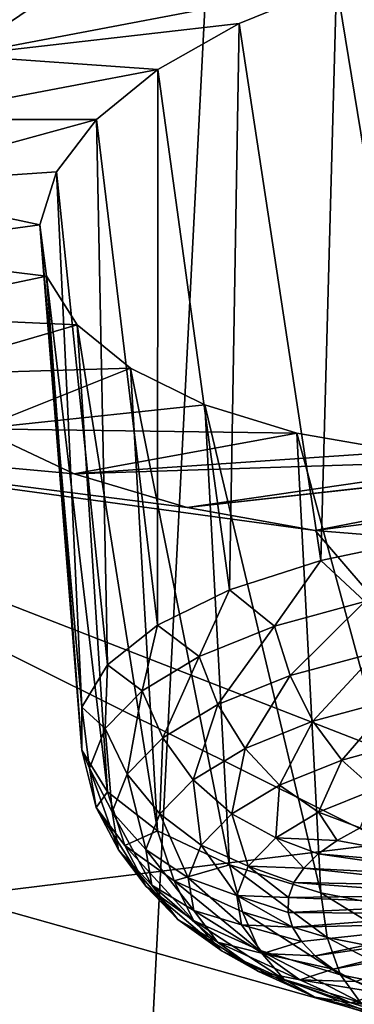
# Model space of a CAD drawing. Header units: metres. Extents: x -92 to 264, y -100 to 50.
# Tile 480 of 656: x 214.584 to 215.401, y -10.539 to -8.141. Entities that reach past the tile are written whole.
import ezdxf

# ---------------------------------------------------------------- set-up
doc = ezdxf.new("R2010")
doc.units = ezdxf.units.M
doc.layers.add('solid_21062050_01', color=7, linetype='CONTINUOUS')

msp = doc.modelspace()

# ---------------------------------------------------------------- linework, layer by layer
at = {"layer": 'solid_21062050_01'}
for points in [[(217.93573, -5.889867, 208.823853), (215.127121, -6.340286, 210.076675), (218.413559, -10.658474, 215.695007)], [(215.127121, -6.340286, 210.076675), (212.220596, -6.712608, 211.112579), (214.881866, -11.121347, 216.982498)], [(215.127121, -6.340286, 210.076675), (214.881866, -11.121347, 216.982498), (218.413559, -10.658474, 215.695007)], [(212.220596, -6.712608, 211.112579), (211.249863, -11.484357, 217.992599), (214.881866, -11.121347, 216.982498)], [(213.121185, -7.958547, 146.104095), (214.659149, -8.080735, 146.658569), (214.438736, -8.227803, 146.928406)], [(215.357132, -8.053567, 146.742325), (215.625793, -7.974904, 146.63176), (215.577957, -9.403652, 146.23909)], [(215.357132, -8.053567, 146.742325), (214.438736, -8.227803, 146.928406), (214.659149, -8.080735, 146.658569)], [(215.119308, -8.150525, 146.899261), (214.438736, -8.227803, 146.928406), (215.357132, -8.053567, 146.742325)], [(215.119308, -8.150525, 146.899261), (215.357132, -8.053567, 146.742325), (215.318741, -9.457934, 146.378601)], [(215.357132, -8.053567, 146.742325), (215.577957, -9.403652, 146.23909), (215.318741, -9.457934, 146.378601)], [(214.921631, -8.262001, 147.096161), (214.438736, -8.227803, 146.928406), (215.119308, -8.150525, 146.899261)], [(214.921631, -8.262001, 147.096161), (215.119308, -8.150525, 146.899261), (215.096313, -9.52962, 146.565643)], [(215.119308, -8.150525, 146.899261), (215.318741, -9.457934, 146.378601), (215.096313, -9.52962, 146.565643)], [(214.921631, -8.262001, 147.096161), (214.279236, -8.383753, 147.229828), (214.438736, -8.227803, 146.928406)], [(214.77153, -8.383765, 147.325073), (214.279236, -8.383753, 147.229828), (214.921631, -8.262001, 147.096161)], [(214.77153, -8.383765, 147.325073), (214.921631, -8.262001, 147.096161), (214.92038, -9.615576, 146.792053)], [(214.921631, -8.262001, 147.096161), (215.096313, -9.52962, 146.565643), (214.92038, -9.615576, 146.792053)], [(214.77153, -8.383765, 147.325073), (214.18399, -8.545021, 147.555206), (214.279236, -8.383753, 147.229828)], [(214.674347, -8.511346, 147.577087), (214.18399, -8.545021, 147.555206), (214.77153, -8.383765, 147.325073)], [(214.674347, -8.511346, 147.577087), (214.77153, -8.383765, 147.325073), (214.798645, -9.712044, 147.047943)], [(214.77153, -8.383765, 147.325073), (214.92038, -9.615576, 146.792053), (214.798645, -9.712044, 147.047943)], [(214.633408, -8.640207, 147.842819), (214.18399, -8.545021, 147.555206), (214.674347, -8.511346, 147.577087)], [(214.633408, -8.640207, 147.842819), (214.674347, -8.511346, 147.577087), (214.73642, -9.814809, 147.322113)], [(214.674347, -8.511346, 147.577087), (214.798645, -9.712044, 147.047943), (214.73642, -9.814809, 147.322113)], [(214.633408, -8.640207, 147.842819), (214.156631, -8.705398, 147.891403), (214.18399, -8.545021, 147.555206)], [(214.650238, -8.765881, 148.112762), (214.156631, -8.705398, 147.891403), (214.633408, -8.640207, 147.842819)], [(214.633408, -8.640207, 147.842819), (214.73642, -9.814809, 147.322113), (214.736435, -9.91938, 147.602585)], [(214.650238, -8.765881, 148.112762), (214.633408, -8.640207, 147.842819), (214.736435, -9.91938, 147.602585)], [(214.650238, -8.765881, 148.112762), (214.197662, -8.860613, 148.229034), (214.156631, -8.705398, 147.891403)], [(214.724716, -8.883962, 148.37735), (214.197662, -8.860613, 148.229034), (214.650238, -8.765881, 148.112762)], [(214.650238, -8.765881, 148.112762), (214.736435, -9.91938, 147.602585), (214.798691, -10.021186, 147.877106)], [(214.724716, -8.883962, 148.37735), (214.650238, -8.765881, 148.112762), (214.798691, -10.021186, 147.877106)], [(214.724716, -8.883962, 148.37735), (214.306793, -9.005533, 148.556961), (214.197662, -8.860613, 148.229034)], [(214.85498, -8.989934, 148.626678), (214.306793, -9.005533, 148.556961), (214.724716, -8.883962, 148.37735)], [(214.724716, -8.883962, 148.37735), (214.798691, -10.021186, 147.877106), (214.920441, -10.115778, 148.133667)], [(214.85498, -8.989934, 148.626678), (214.724716, -8.883962, 148.37735), (214.920441, -10.115778, 148.133667)], [(214.85498, -8.989934, 148.626678), (214.483734, -9.137277, 148.869095), (214.306793, -9.005533, 148.556961)], [(215.036041, -9.079031, 148.849869), (214.483734, -9.137277, 148.869095), (214.85498, -8.989934, 148.626678)], [(214.85498, -8.989934, 148.626678), (214.920441, -10.115778, 148.133667), (215.09639, -10.199021, 148.361084)], [(215.036041, -9.079031, 148.849869), (214.85498, -8.989934, 148.626678), (215.09639, -10.199021, 148.361084)], [(215.036041, -9.079031, 148.849869), (215.260559, -9.147459, 149.037796), (214.483734, -9.137277, 148.869095)], [(215.036041, -9.079031, 148.849869), (215.318848, -10.267279, 148.549377), (215.260559, -9.147459, 149.037796)], [(215.036041, -9.079031, 148.849869), (215.09639, -10.199021, 148.361084), (215.318848, -10.267279, 148.549377)], [(215.30484, -9.385119, 149.548172), (217.445068, -9.106043, 149.401428), (215.656509, -9.41356, 149.676407)], [(216.395325, -9.173598, 149.319916), (217.445068, -9.106043, 149.401428), (215.30484, -9.385119, 149.548172)], [(213.440994, -9.131002, 148.668991), (215.912933, -10.090937, 151.152588), (215.485809, -10.146433, 151.187485)], [(213.440994, -9.131002, 148.668991), (215.30484, -9.385119, 149.548172), (215.912933, -10.090937, 151.152588)], [(213.440994, -9.131002, 148.668991), (215.485809, -10.146433, 151.187485), (214.426819, -10.27648, 151.268448)], [(213.440994, -9.131002, 148.668991), (214.992554, -9.328682, 149.369431), (215.30484, -9.385119, 149.548172)], [(213.440994, -9.131002, 148.668991), (214.717712, -9.247012, 149.145035), (214.992554, -9.328682, 149.369431)], [(213.440994, -9.131002, 148.668991), (214.483734, -9.137277, 148.869095), (214.717712, -9.247012, 149.145035)], [(215.260559, -9.147459, 149.037796), (214.717712, -9.247012, 149.145035), (214.483734, -9.137277, 148.869095)], [(215.51799, -9.192209, 149.18248), (214.717712, -9.247012, 149.145035), (215.260559, -9.147459, 149.037796)], [(215.578079, -10.317566, 148.690353), (215.260559, -9.147459, 149.037796), (215.318848, -10.267279, 148.549377)], [(215.51799, -9.192209, 149.18248), (215.260559, -9.147459, 149.037796), (215.578079, -10.317566, 148.690353)], [(216.395325, -9.173598, 149.319916), (215.30484, -9.385119, 149.548172), (214.992554, -9.328682, 149.369431)], [(216.395325, -9.173598, 149.319916), (214.992554, -9.328682, 149.369431), (216.096283, -9.205766, 149.326401)], [(215.80011, -9.211969, 149.279938), (214.717712, -9.247012, 149.145035), (215.51799, -9.192209, 149.18248)], [(216.096283, -9.205766, 149.326401), (214.992554, -9.328682, 149.369431), (215.80011, -9.211969, 149.279938)], [(215.80011, -9.211969, 149.279938), (214.992554, -9.328682, 149.369431), (214.717712, -9.247012, 149.145035)], [(215.30484, -9.385119, 149.548172), (215.656509, -9.41356, 149.676407), (215.912933, -10.090937, 151.152588)], [(215.425827, -9.557997, 146.29657), (215.318741, -9.457934, 146.378601), (215.577957, -9.403652, 146.23909)], [(215.205811, -9.617878, 146.452011), (215.096313, -9.52962, 146.565643), (215.318741, -9.457934, 146.378601)], [(215.425827, -9.557997, 146.29657), (215.205811, -9.617878, 146.452011), (215.318741, -9.457934, 146.378601)], [(215.022522, -9.691355, 146.644775), (214.92038, -9.615576, 146.792053), (215.096313, -9.52962, 146.565643)], [(215.205811, -9.617878, 146.452011), (215.022522, -9.691355, 146.644775), (215.096313, -9.52962, 146.565643)], [(215.243683, -9.738293, 146.449768), (215.205811, -9.617878, 146.452011), (215.425827, -9.557997, 146.29657)], [(215.243683, -9.738293, 146.449768), (215.425827, -9.557997, 146.29657), (215.4552, -9.680727, 146.300339)], [(214.882996, -9.775602, 146.867462), (214.798645, -9.712044, 147.047943), (214.92038, -9.615576, 146.792053)], [(215.022522, -9.691355, 146.644775), (214.882996, -9.775602, 146.867462), (214.92038, -9.615576, 146.792053)], [(215.06749, -9.808928, 146.635086), (215.022522, -9.691355, 146.644775), (215.205811, -9.617878, 146.452011)], [(215.06749, -9.808928, 146.635086), (215.205811, -9.617878, 146.452011), (215.243683, -9.738293, 146.449768)], [(215.243683, -9.738293, 146.449768), (215.4552, -9.680727, 146.300339), (215.299622, -9.849266, 146.472046)], [(215.4552, -9.680727, 146.300339), (215.498428, -9.795156, 146.331589), (215.299622, -9.849266, 146.472046)], [(214.93335, -9.889918, 146.849167), (214.882996, -9.775602, 146.867462), (215.022522, -9.691355, 146.644775)], [(214.93335, -9.889918, 146.849167), (215.022522, -9.691355, 146.644775), (215.06749, -9.808928, 146.635086)], [(214.792587, -9.867383, 147.111511), (214.73642, -9.814809, 147.322113), (214.798645, -9.712044, 147.047943)], [(214.882996, -9.775602, 146.867462), (214.792587, -9.867383, 147.111511), (214.798645, -9.712044, 147.047943)], [(215.06749, -9.808928, 146.635086), (215.243683, -9.738293, 146.449768), (215.133987, -9.915662, 146.64624)], [(215.243683, -9.738293, 146.449768), (215.299622, -9.849266, 146.472046), (215.133987, -9.915662, 146.64624)], [(214.846451, -9.978151, 147.083771), (214.792587, -9.867383, 147.111511), (214.882996, -9.775602, 146.867462)], [(214.846451, -9.978151, 147.083771), (214.882996, -9.775602, 146.867462), (214.93335, -9.889918, 146.849167)], [(215.299622, -9.849266, 146.472046), (215.498428, -9.795156, 146.331589), (215.370041, -9.943723, 146.517426)], [(215.498428, -9.795156, 146.331589), (215.55278, -9.893987, 146.388321), (215.370041, -9.943723, 146.517426)], [(214.754791, -9.963171, 147.367538), (214.736435, -9.91938, 147.602585), (214.73642, -9.814809, 147.322113)], [(214.792587, -9.867383, 147.111511), (214.754791, -9.963171, 147.367538), (214.73642, -9.814809, 147.322113)], [(214.93335, -9.889918, 146.849167), (215.06749, -9.808928, 146.635086), (215.007904, -9.991792, 146.847473)], [(215.06749, -9.808928, 146.635086), (215.133987, -9.915662, 146.64624), (215.007904, -9.991792, 146.847473)], [(215.133987, -9.915662, 146.64624), (215.299622, -9.849266, 146.472046), (215.217804, -10.00475, 146.677536)], [(215.299622, -9.849266, 146.472046), (215.370041, -9.943723, 146.517426), (215.217804, -10.00475, 146.677536)], [(214.81012, -10.070235, 147.329895), (214.754791, -9.963171, 147.367538), (214.792587, -9.867383, 147.111511)], [(214.81012, -10.070235, 147.329895), (214.792587, -9.867383, 147.111511), (214.846451, -9.978151, 147.083771)], [(214.846451, -9.978151, 147.083771), (214.93335, -9.889918, 146.849167), (214.926224, -10.074728, 147.067993)], [(214.93335, -9.889918, 146.849167), (215.007904, -9.991792, 146.847473), (214.926224, -10.074728, 147.067993)], [(215.370041, -9.943723, 146.517426), (215.55278, -9.893987, 146.388321), (215.450439, -10.015639, 146.583023)], [(214.771057, -10.059283, 147.625717), (214.798691, -10.021186, 147.877106), (214.736435, -9.91938, 147.602585)], [(214.754791, -9.963171, 147.367538), (214.771057, -10.059283, 147.625717), (214.736435, -9.91938, 147.602585)], [(215.007904, -9.991792, 146.847473), (215.133987, -9.915662, 146.64624), (215.101913, -10.074724, 146.862503)], [(215.133987, -9.915662, 146.64624), (215.217804, -10.00475, 146.677536), (215.101913, -10.074724, 146.862503)], [(215.217804, -10.00475, 146.677536), (215.370041, -9.943723, 146.517426), (215.313553, -10.070513, 146.726974)], [(215.370041, -9.943723, 146.517426), (215.450439, -10.015639, 146.583023), (215.313553, -10.070513, 146.726974)], [(214.825745, -10.162632, 147.578094), (214.771057, -10.059283, 147.625717), (214.754791, -9.963171, 147.367538)], [(214.825745, -10.162632, 147.578094), (214.754791, -9.963171, 147.367538), (214.81012, -10.070235, 147.329895)], [(214.81012, -10.070235, 147.329895), (214.846451, -9.978151, 147.083771), (214.892075, -10.161285, 147.299347)], [(214.846451, -9.978151, 147.083771), (214.926224, -10.074728, 147.067993), (214.892075, -10.161285, 147.299347)], [(214.926224, -10.074728, 147.067993), (215.007904, -9.991792, 146.847473), (215.026825, -10.150956, 147.065201)], [(215.007904, -9.991792, 146.847473), (215.101913, -10.074724, 146.862503), (215.026825, -10.150956, 147.065201)], [(214.771057, -10.059283, 147.625717), (214.840744, -10.152028, 147.876099), (214.798691, -10.021186, 147.877106)], [(214.840744, -10.152028, 147.876099), (214.920441, -10.115778, 148.133667), (214.798691, -10.021186, 147.877106)], [(215.101913, -10.074724, 146.862503), (215.217804, -10.00475, 146.677536), (215.209351, -10.13343, 146.89328)], [(215.217804, -10.00475, 146.677536), (215.313553, -10.070513, 146.726974), (215.209351, -10.13343, 146.89328)], [(215.313553, -10.070513, 146.726974), (215.450439, -10.015639, 146.583023), (215.41507, -10.108734, 146.791351)], [(214.892746, -10.251791, 147.818802), (214.840744, -10.152028, 147.876099), (214.771057, -10.059283, 147.625717)], [(214.892746, -10.251791, 147.818802), (214.771057, -10.059283, 147.625717), (214.825745, -10.162632, 147.578094)], [(214.81012, -10.070235, 147.329895), (214.892075, -10.161285, 147.299347), (214.906754, -10.248137, 147.532654)], [(214.825745, -10.162632, 147.578094), (214.81012, -10.070235, 147.329895), (214.906754, -10.248137, 147.532654)], [(214.892075, -10.161285, 147.299347), (214.926224, -10.074728, 147.067993), (214.995438, -10.230515, 147.277847)], [(214.926224, -10.074728, 147.067993), (215.026825, -10.150956, 147.065201), (214.995438, -10.230515, 147.277847)], [(215.026825, -10.150956, 147.065201), (215.101913, -10.074724, 146.862503), (215.141846, -10.201974, 147.075546)], [(215.101913, -10.074724, 146.862503), (215.209351, -10.13343, 146.89328), (215.141846, -10.201974, 147.075546)], [(215.209351, -10.13343, 146.89328), (215.313553, -10.070513, 146.726974), (215.358841, -10.139665, 146.872986)], [(215.313553, -10.070513, 146.726974), (215.41507, -10.108734, 146.791351), (215.358841, -10.139665, 146.872986)], [(214.840744, -10.152028, 147.876099), (214.961182, -10.237841, 148.1091), (214.920441, -10.115778, 148.133667)], [(214.961182, -10.237841, 148.1091), (215.09639, -10.199021, 148.361084), (214.920441, -10.115778, 148.133667)], [(215.724747, -10.207569, 147.080734), (215.358841, -10.139665, 146.872986), (215.41507, -10.108734, 146.791351)], [(215.141846, -10.201974, 147.075546), (215.209351, -10.13343, 146.89328), (215.277359, -10.206901, 147.051407)], [(215.209351, -10.13343, 146.89328), (215.312744, -10.172524, 146.960037), (215.277359, -10.206901, 147.051407)], [(215.209351, -10.13343, 146.89328), (215.358841, -10.139665, 146.872986), (215.312744, -10.172524, 146.960037)], [(215.724747, -10.207569, 147.080734), (215.312744, -10.172524, 146.960037), (215.358841, -10.139665, 146.872986)], [(215.857254, -10.678091, 152.388931), (214.426819, -10.27648, 151.268448), (215.485809, -10.146433, 151.187485)], [(214.825745, -10.162632, 147.578094), (214.906754, -10.248137, 147.532654), (214.969727, -10.331944, 147.758911)], [(214.892746, -10.251791, 147.818802), (214.825745, -10.162632, 147.578094), (214.969727, -10.331944, 147.758911)], [(215.008514, -10.334286, 148.042786), (214.961182, -10.237841, 148.1091), (214.840744, -10.152028, 147.876099)], [(215.008514, -10.334286, 148.042786), (214.840744, -10.152028, 147.876099), (214.892746, -10.251791, 147.818802)], [(214.892075, -10.161285, 147.299347), (214.995438, -10.230515, 147.277847), (215.008942, -10.310344, 147.492279)], [(214.906754, -10.248137, 147.532654), (214.892075, -10.161285, 147.299347), (215.008942, -10.310344, 147.492279)], [(214.995438, -10.230515, 147.277847), (215.026825, -10.150956, 147.065201), (215.113617, -10.27351, 147.266754)], [(215.026825, -10.150956, 147.065201), (215.141846, -10.201974, 147.075546), (215.113617, -10.27351, 147.266754)], [(215.697372, -10.228531, 147.136322), (215.277359, -10.206901, 147.051407), (215.312744, -10.172524, 146.960037)], [(215.724747, -10.207569, 147.080734), (215.697372, -10.228531, 147.136322), (215.312744, -10.172524, 146.960037)], [(214.961182, -10.237841, 148.1091), (215.127747, -10.313423, 148.315735), (215.09639, -10.199021, 148.361084)], [(215.33403, -10.375871, 148.488068), (215.318848, -10.267279, 148.549377), (215.09639, -10.199021, 148.361084)], [(215.127747, -10.313423, 148.315735), (215.33403, -10.375871, 148.488068), (215.09639, -10.199021, 148.361084)], [(215.113617, -10.27351, 147.266754), (215.141846, -10.201974, 147.075546), (215.240341, -10.27846, 147.242477)], [(215.141846, -10.201974, 147.075546), (215.253128, -10.242361, 147.14595), (215.240341, -10.27846, 147.242477)], [(215.141846, -10.201974, 147.075546), (215.277359, -10.206901, 147.051407), (215.253128, -10.242361, 147.14595)], [(215.677979, -10.250502, 147.194794), (215.253128, -10.242361, 147.14595), (215.277359, -10.206901, 147.051407)], [(215.697372, -10.228531, 147.136322), (215.677979, -10.250502, 147.194794), (215.277359, -10.206901, 147.051407)], [(215.16864, -10.406946, 148.24144), (215.127747, -10.313423, 148.315735), (214.961182, -10.237841, 148.1091)], [(215.16864, -10.406946, 148.24144), (214.961182, -10.237841, 148.1091), (215.008514, -10.334286, 148.042786)], [(214.995438, -10.230515, 147.277847), (215.113617, -10.27351, 147.266754), (215.125763, -10.345289, 147.459564)], [(215.008942, -10.310344, 147.492279), (214.995438, -10.230515, 147.277847), (215.125763, -10.345289, 147.459564)], [(214.892746, -10.251791, 147.818802), (214.969727, -10.331944, 147.758911), (215.078568, -10.409487, 147.969452)], [(215.008514, -10.334286, 148.042786), (214.892746, -10.251791, 147.818802), (215.078568, -10.409487, 147.969452)], [(214.906754, -10.248137, 147.532654), (215.008942, -10.310344, 147.492279), (215.066818, -10.387376, 147.700241)], [(214.969727, -10.331944, 147.758911), (214.906754, -10.248137, 147.532654), (215.066818, -10.387376, 147.700241)], [(215.666901, -10.273104, 147.255157), (215.240341, -10.27846, 147.242477), (215.253128, -10.242361, 147.14595)], [(215.677979, -10.250502, 147.194794), (215.666901, -10.273104, 147.255157), (215.253128, -10.242361, 147.14595)], [(213.150024, -12.008698, 154.812256), (214.426819, -10.27648, 151.268448), (215.857254, -10.678091, 152.388931)], [(215.113617, -10.27351, 147.266754), (215.239182, -10.314742, 147.339752), (215.249664, -10.350753, 147.436584)], [(215.125763, -10.345289, 147.459564), (215.113617, -10.27351, 147.266754), (215.249664, -10.350753, 147.436584)], [(215.113617, -10.27351, 147.266754), (215.240341, -10.27846, 147.242477), (215.239182, -10.314742, 147.339752)], [(215.664337, -10.295953, 147.316376), (215.239182, -10.314742, 147.339752), (215.240341, -10.27846, 147.242477)], [(215.666901, -10.273104, 147.255157), (215.664337, -10.295953, 147.316376), (215.240341, -10.27846, 147.242477)], [(215.572113, -10.422785, 148.619492), (215.578079, -10.317566, 148.690353), (215.318848, -10.267279, 148.549377)], [(215.33403, -10.375871, 148.488068), (215.572113, -10.422785, 148.619492), (215.318848, -10.267279, 148.549377)], [(215.664337, -10.295953, 147.316376), (215.670334, -10.318658, 147.377411), (215.239182, -10.314742, 147.339752)], [(214.969727, -10.331944, 147.758911), (215.066818, -10.387376, 147.700241), (215.166855, -10.45865, 147.893768)], [(215.078568, -10.409487, 147.969452), (214.969727, -10.331944, 147.758911), (215.166855, -10.45865, 147.893768)], [(215.008942, -10.310344, 147.492279), (215.125763, -10.345289, 147.459564), (215.177811, -10.414553, 147.646561)], [(215.066818, -10.387376, 147.700241), (215.008942, -10.310344, 147.492279), (215.177811, -10.414553, 147.646561)], [(215.127747, -10.313423, 148.315735), (215.366959, -10.46698, 148.407104), (215.33403, -10.375871, 148.488068)], [(215.16864, -10.406946, 148.24144), (215.366959, -10.46698, 148.407104), (215.127747, -10.313423, 148.315735)], [(215.670334, -10.318658, 147.377411), (215.249664, -10.350753, 147.436584), (215.239182, -10.314742, 147.339752)], [(215.670334, -10.318658, 147.377411), (215.684769, -10.34083, 147.437225), (215.249664, -10.350753, 147.436584)], [(215.008514, -10.334286, 148.042786), (215.078568, -10.409487, 147.969452), (215.22908, -10.477786, 148.156174)], [(215.16864, -10.406946, 148.24144), (215.008514, -10.334286, 148.042786), (215.22908, -10.477786, 148.156174)], [(215.125763, -10.345289, 147.459564), (215.249664, -10.350753, 147.436584), (215.271637, -10.386038, 147.531754)], [(215.177811, -10.414553, 147.646561), (215.125763, -10.345289, 147.459564), (215.271637, -10.386038, 147.531754)], [(215.684769, -10.34083, 147.437225), (215.271637, -10.386038, 147.531754), (215.249664, -10.350753, 147.436584)], [(215.684769, -10.34083, 147.437225), (215.304825, -10.420155, 147.624039), (215.271637, -10.386038, 147.531754)], [(215.684769, -10.34083, 147.437225), (215.707397, -10.36209, 147.494781), (215.304825, -10.420155, 147.624039)], [(215.707397, -10.36209, 147.494781), (215.348831, -10.452674, 147.712296), (215.304825, -10.420155, 147.624039)], [(215.595825, -10.512079, 148.533447), (215.572113, -10.422785, 148.619492), (215.33403, -10.375871, 148.488068)], [(215.595825, -10.512079, 148.533447), (215.33403, -10.375871, 148.488068), (215.366959, -10.46698, 148.407104)], [(215.707397, -10.36209, 147.494781), (215.737854, -10.382075, 147.549103), (215.348831, -10.452674, 147.712296)], [(215.066818, -10.387376, 147.700241), (215.177811, -10.414553, 147.646561), (215.267746, -10.478639, 147.820557)], [(215.166855, -10.45865, 147.893768), (215.066818, -10.387376, 147.700241), (215.267746, -10.478639, 147.820557)], [(215.177811, -10.414553, 147.646561), (215.271637, -10.386038, 147.531754), (215.304825, -10.420155, 147.624039)], [(215.737854, -10.382075, 147.549103), (215.403091, -10.483186, 147.795395), (215.348831, -10.452674, 147.712296)], [(215.078568, -10.409487, 147.969452), (215.166855, -10.45865, 147.893768), (215.305191, -10.521426, 148.065399)], [(215.22908, -10.477786, 148.156174), (215.078568, -10.409487, 147.969452), (215.305191, -10.521426, 148.065399)], [(215.16864, -10.406946, 148.24144), (215.415482, -10.534217, 148.311905), (215.366959, -10.46698, 148.407104)], [(215.16864, -10.406946, 148.24144), (215.22908, -10.477786, 148.156174), (215.415482, -10.534217, 148.311905)], [(215.177811, -10.414553, 147.646561), (215.304825, -10.420155, 147.624039), (215.348831, -10.452674, 147.712296)], [(215.267746, -10.478639, 147.820557), (215.177811, -10.414553, 147.646561), (215.348831, -10.452674, 147.712296)], [(215.267746, -10.478639, 147.820557), (215.348831, -10.452674, 147.712296), (215.403091, -10.483186, 147.795395)], [(215.166855, -10.45865, 147.893768), (215.267746, -10.478639, 147.820557), (215.392151, -10.535085, 147.974884)], [(215.305191, -10.521426, 148.065399), (215.166855, -10.45865, 147.893768), (215.392151, -10.535085, 147.974884)], [(215.366959, -10.46698, 148.407104), (215.415482, -10.534217, 148.311905), (215.630615, -10.576609, 148.430664)], [(215.595825, -10.512079, 148.533447), (215.366959, -10.46698, 148.407104), (215.630615, -10.576609, 148.430664)], [(215.22908, -10.477786, 148.156174), (215.476532, -10.573295, 148.208542), (215.415482, -10.534217, 148.311905)], [(215.22908, -10.477786, 148.156174), (215.305191, -10.521426, 148.065399), (215.476532, -10.573295, 148.208542)], [(215.267746, -10.478639, 147.820557), (215.403091, -10.483186, 147.795395), (215.466919, -10.511308, 147.87233)], [(215.392151, -10.535085, 147.974884), (215.267746, -10.478639, 147.820557), (215.466919, -10.511308, 147.87233)], [(215.305191, -10.521426, 148.065399), (215.546204, -10.581722, 148.103592), (215.476532, -10.573295, 148.208542)], [(215.305191, -10.521426, 148.065399), (215.392151, -10.535085, 147.974884), (215.546204, -10.581722, 148.103592)], [(215.392151, -10.535085, 147.974884), (215.466919, -10.511308, 147.87233), (215.53952, -10.536686, 147.942093)], [(215.392151, -10.535085, 147.974884), (215.61998, -10.559, 148.003845), (215.546204, -10.581722, 148.103592)], [(215.392151, -10.535085, 147.974884), (215.53952, -10.536686, 147.942093), (215.61998, -10.559, 148.003845)]]:
    msp.add_3dface(points, dxfattribs=at)

doc.saveas('drawing.dxf')
